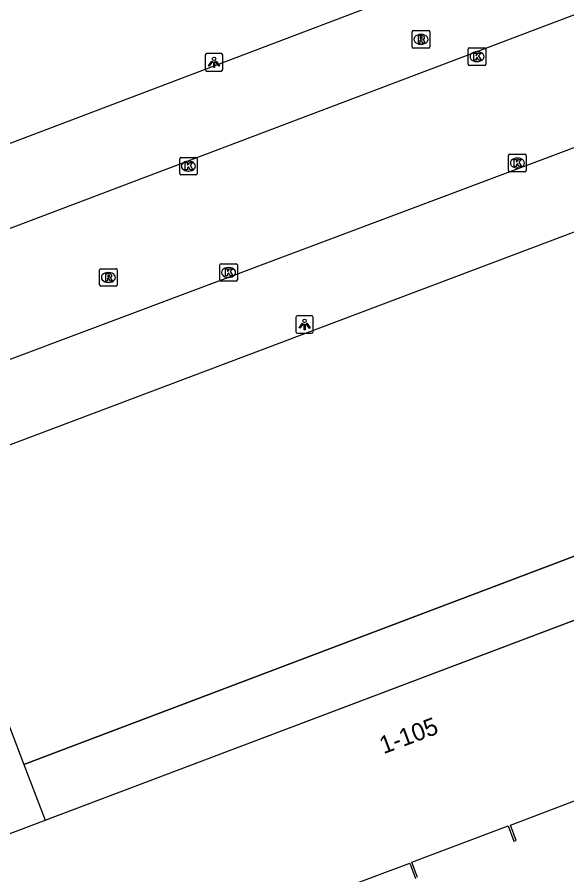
# Model space of a CAD drawing. Extents: x 159265 to 160143, y 383413 to 384319.
# Drawn here: x 159356.45 to 159387.76, y 383910.01 to 383958.86 of the extents above; entities that cross this region are included whole.
import ezdxf

# ---------------------------------------------------------------- set-up
doc = ezdxf.new("R2010")
doc.units = 0
for name, color, linetype in [('IMGEO_Kolk', 7, 'Continuous'), ('IMGEO_Lichtpunt', 7, 'Continuous'), ('IMGEO_Pand', 7, 'Continuous'), ('IMGEO_Pand_nummerreeks', 7, 'Continuous'), ('IMGEO_Pand_overbouw', 7, 'Continuous'), ('IMGEO_Parkeervlak_open', 7, 'Continuous'), ('IMGEO_Rijbaan_lokaal_open', 7, 'Continuous'), ('IMGEO_Rioolput', 7, 'Continuous')]:
    doc.layers.add(name, color=color, linetype=linetype)

msp = doc.modelspace()

# ---------------------------------------------------------------- linework, layer by layer
at = {"layer": 'IMGEO_Kolk'}
for p, q in [((159382.146, 383956.188), (159382.146, 383957.04)), ((159382.221, 383957.114), (159383.073, 383957.114)), ((159383.147, 383957.04), (159383.147, 383956.188)), ((159382.634, 383956.894), (159382.659, 383956.894)), ((159383.073, 383956.114), (159382.221, 383956.114)), ((159382.657, 383956.334), (159382.632, 383956.334)), ((159365.706, 383949.95), (159365.706, 383950.802)), ((159365.781, 383950.876), (159366.633, 383950.876)), ((159366.194, 383950.656), (159366.219, 383950.656)), ((159366.707, 383950.802), (159366.707, 383949.95)), ((159384.444, 383950.132), (159384.444, 383950.984)), ((159384.519, 383951.058), (159385.371, 383951.058)), ((159384.932, 383950.838), (159384.957, 383950.838)), ((159385.445, 383950.984), (159385.445, 383950.132)), ((159384.955, 383950.278), (159384.93, 383950.278)), ((159366.633, 383949.876), (159365.781, 383949.876)), ((159366.217, 383950.096), (159366.192, 383950.096)), ((159385.371, 383950.058), (159384.519, 383950.058)), ((159367.99, 383943.896), (159367.99, 383944.748)), ((159368.065, 383944.822), (159368.917, 383944.822)), ((159368.991, 383944.748), (159368.991, 383943.896)), ((159368.478, 383944.602), (159368.503, 383944.602)), ((159368.917, 383943.822), (159368.065, 383943.822)), ((159368.501, 383944.042), (159368.476, 383944.042))]:
    msp.add_line(p, q, dxfattribs=at)
for points in [[(159382.146, 383956.188), (159382.146, 383957.04)], [(159382.221, 383957.114), (159383.073, 383957.114)], [(159383.147, 383957.04), (159383.147, 383956.188)], [(159382.467, 383956.814), (159382.59, 383956.814), (159382.59, 383956.663), (159382.72, 383956.814), (159382.884, 383956.814), (159382.738, 383956.663), (159382.891, 383956.414), (159382.739, 383956.414), (159382.654, 383956.578), (159382.59, 383956.511), (159382.59, 383956.414), (159382.467, 383956.414), (159382.467, 383956.814)], [(159383.073, 383956.114), (159382.221, 383956.114)], [(159365.706, 383949.95), (159365.706, 383950.802)], [(159365.781, 383950.876), (159366.633, 383950.876)], [(159366.707, 383950.802), (159366.707, 383949.95)], [(159384.444, 383950.132), (159384.444, 383950.984)], [(159384.519, 383951.058), (159385.371, 383951.058)], [(159384.765, 383950.758), (159384.888, 383950.758), (159384.888, 383950.607), (159385.018, 383950.758), (159385.182, 383950.758), (159385.036, 383950.607), (159385.189, 383950.358), (159385.037, 383950.358), (159384.952, 383950.522), (159384.888, 383950.455), (159384.888, 383950.358), (159384.765, 383950.358), (159384.765, 383950.758)], [(159385.445, 383950.984), (159385.445, 383950.132)], [(159366.027, 383950.576), (159366.15, 383950.576), (159366.15, 383950.425), (159366.28, 383950.576), (159366.444, 383950.576), (159366.298, 383950.425), (159366.451, 383950.176), (159366.299, 383950.176), (159366.214, 383950.34), (159366.15, 383950.273), (159366.15, 383950.176), (159366.027, 383950.176), (159366.027, 383950.576)], [(159366.633, 383949.876), (159365.781, 383949.876)], [(159385.371, 383950.058), (159384.519, 383950.058)], [(159367.99, 383943.896), (159367.99, 383944.748)], [(159368.065, 383944.822), (159368.917, 383944.822)], [(159368.991, 383944.748), (159368.991, 383943.896)], [(159368.311, 383944.522), (159368.434, 383944.522), (159368.434, 383944.371), (159368.564, 383944.522), (159368.728, 383944.522), (159368.582, 383944.371), (159368.735, 383944.122), (159368.583, 383944.122), (159368.498, 383944.286), (159368.434, 383944.219), (159368.434, 383944.122), (159368.311, 383944.122), (159368.311, 383944.522)], [(159368.917, 383943.822), (159368.065, 383943.822)]]:
    msp.add_lwpolyline(points, dxfattribs=at)
for centre, start, end in [((159382.223, 383957.038), 91.552, 178.448), ((159382.223, 383957.038), 91.552, 178.448), ((159383.071, 383957.038), 1.552, 88.448), ((159383.071, 383957.038), 1.552, 88.448), ((159382.223, 383956.19), 181.552, 268.448), ((159382.223, 383956.19), 181.552, 268.448), ((159383.071, 383956.19), 271.552, 358.448), ((159383.071, 383956.19), 271.552, 358.448), ((159365.783, 383950.8), 91.552, 178.448), ((159365.783, 383950.8), 91.552, 178.448), ((159366.631, 383950.8), 1.552, 88.448), ((159366.631, 383950.8), 1.552, 88.448), ((159384.521, 383950.982), 91.552, 178.448), ((159384.521, 383950.982), 91.552, 178.448), ((159385.369, 383950.982), 1.552, 88.448), ((159385.369, 383950.982), 1.552, 88.448), ((159384.521, 383950.134), 181.552, 268.448), ((159384.521, 383950.134), 181.552, 268.448), ((159385.369, 383950.134), 271.552, 358.448), ((159385.369, 383950.134), 271.552, 358.448), ((159365.783, 383949.952), 181.552, 268.448), ((159365.783, 383949.952), 181.552, 268.448), ((159366.631, 383949.952), 271.552, 358.448), ((159366.631, 383949.952), 271.552, 358.448), ((159368.067, 383944.746), 91.552, 178.448), ((159368.067, 383944.746), 91.552, 178.448), ((159368.915, 383944.746), 1.552, 88.448), ((159368.915, 383944.746), 1.552, 88.448), ((159368.067, 383943.898), 181.552, 268.448), ((159368.067, 383943.898), 181.552, 268.448), ((159368.915, 383943.898), 271.552, 358.448), ((159368.915, 383943.898), 271.552, 358.448)]:
    msp.add_arc(centre, 0.0765, start, end, dxfattribs=at)
for centre, major_axis, ratio, start_param, end_param in [((159382.633, 383956.614), (-0.387, 0.002), 0.722429, 4.712389, 7.853982), ((159382.658, 383956.614), (-0.39, 0.002), 0.717154, 1.570796, 4.712389), ((159366.193, 383950.376), (-0.387, 0.002), 0.722429, 4.712389, 7.853982), ((159366.218, 383950.376), (-0.39, 0.002), 0.717154, 1.570796, 4.712389), ((159384.931, 383950.558), (-0.387, 0.002), 0.722429, 4.712389, 7.853982), ((159384.956, 383950.558), (-0.39, 0.002), 0.717154, 1.570796, 4.712389), ((159368.477, 383944.322), (-0.387, 0.002), 0.722429, 4.712389, 7.853982), ((159368.502, 383944.322), (-0.39, 0.002), 0.717154, 1.570796, 4.712389)]:
    msp.add_ellipse(centre, major_axis=major_axis, ratio=ratio, start_param=start_param, end_param=end_param, dxfattribs=at)
at = {"layer": 'IMGEO_Lichtpunt'}
for p, q in [((159367.167, 383956.694), (159367.167, 383955.887)), ((159367.167, 383956.694), (159367.167, 383955.887)), ((159368.069, 383956.789), (159367.261, 383956.789)), ((159368.069, 383956.789), (159367.261, 383956.789)), ((159368.163, 383955.887), (159368.163, 383956.694)), ((159368.163, 383955.887), (159368.163, 383956.694)), ((159367.261, 383955.793), (159368.069, 383955.793)), ((159367.261, 383955.793), (159368.069, 383955.793)), ((159373.225, 383941.861), (159372.417, 383941.861)), ((159373.225, 383941.861), (159372.417, 383941.861)), ((159372.323, 383941.766), (159372.323, 383940.959)), ((159372.323, 383941.766), (159372.323, 383940.959)), ((159373.319, 383940.959), (159373.319, 383941.766)), ((159373.319, 383940.959), (159373.319, 383941.766)), ((159372.417, 383940.865), (159373.225, 383940.865)), ((159372.417, 383940.865), (159373.225, 383940.865))]:
    msp.add_line(p, q, dxfattribs=at)
for points in [[(159367.541, 383956.358), (159367.58, 383956.33), (159367.392, 383956.068), (159367.354, 383956.095), (159367.541, 383956.358)], [(159367.643, 383956.31), (159367.69, 383956.31), (159367.69, 383955.988), (159367.643, 383955.988), (159367.643, 383956.31)], [(159367.753, 383956.33), (159367.791, 383956.357), (159367.978, 383956.095), (159367.939, 383956.067), (159367.753, 383956.33)], [(159372.697, 383941.43), (159372.736, 383941.402), (159372.548, 383941.14), (159372.51, 383941.167), (159372.697, 383941.43)], [(159372.799, 383941.382), (159372.846, 383941.382), (159372.846, 383941.06), (159372.799, 383941.06), (159372.799, 383941.382)], [(159372.909, 383941.402), (159372.947, 383941.429), (159373.134, 383941.167), (159373.095, 383941.139), (159372.909, 383941.402)]]:
    msp.add_lwpolyline(points, dxfattribs=at)
for centre in [(159367.666, 383956.492), (159372.822, 383941.564)]:
    msp.add_circle(centre, 0.0994, dxfattribs=at)
for centre, start, end in [((159367.261, 383956.694), 90, 180), ((159367.261, 383956.694), 90, 180), ((159368.069, 383956.694), 0, 90), ((159368.069, 383956.694), 0, 90), ((159367.261, 383955.887), 180, 270), ((159367.261, 383955.887), 180, 270), ((159368.069, 383955.887), 270, 0), ((159368.069, 383955.887), 270, 360), ((159372.417, 383941.766), 90, 180), ((159372.417, 383941.766), 90, 180), ((159373.225, 383941.766), 0, 90), ((159373.225, 383941.766), 0, 90), ((159372.417, 383940.959), 180, 270), ((159372.417, 383940.959), 180, 270), ((159373.225, 383940.959), 270, 0), ((159373.225, 383940.959), 270, 360)]:
    msp.add_arc(centre, 0.0946, start, end, dxfattribs=at)
at = {"layer": 'IMGEO_Pand'}
for points in [[(159396.475, 383949.757), (159350.99, 383932.61)], [(159352.212, 383928.514), (159356.057, 383918.352), (159356.837, 383916.292), (159402.587, 383933.617), (159399.495, 383941.782)], [(159403.829, 383930.417), (159352.679, 383911.103), (159356.474, 383900.927)], [(159379.258, 383909.858), (159378.937, 383910.729), (159384.426, 383912.806), (159384.752, 383911.925), (159384.879, 383911.973), (159384.548, 383912.851), (159390.042, 383914.931)], [(159373.326, 383908.62), (159378.815, 383910.684), (159379.136, 383909.813)]]:
    msp.add_lwpolyline(points, dxfattribs=at)
at = {"layer": 'IMGEO_Pand_overbouw'}
msp.add_lwpolyline([(159402.587, 383933.617), (159356.837, 383916.292), (159358.035, 383913.126), (159403.828, 383930.417)], close=True, dxfattribs=at)
at = {"layer": 'IMGEO_Parkeervlak_open'}
msp.add_lwpolyline([(159335.499, 383939.052), (159333.905, 383943.27), (159354.442, 383951.073), (159380.083, 383960.815)], dxfattribs=at)
at = {"layer": 'IMGEO_Rijbaan_lokaal_open'}
for points in [[(159400.645, 383963.731), (159335.499, 383939.052)], [(159349.158, 383936.807), (159402.89, 383956.96)]]:
    msp.add_lwpolyline(points, dxfattribs=at)
at = {"layer": 'IMGEO_Rioolput'}
for p, q in [((159378.954, 383957.172), (159378.954, 383958.024)), ((159379.029, 383958.098), (159379.881, 383958.098)), ((159379.955, 383958.024), (159379.955, 383957.172)), ((159379.442, 383957.878), (159379.467, 383957.878)), ((159379.881, 383957.098), (159379.029, 383957.098)), ((159379.465, 383957.318), (159379.44, 383957.318)), ((159361.145, 383943.612), (159361.145, 383944.464)), ((159361.22, 383944.538), (159362.072, 383944.538)), ((159361.633, 383944.318), (159361.658, 383944.318)), ((159362.146, 383944.464), (159362.146, 383943.612)), ((159361.656, 383943.758), (159361.631, 383943.758)), ((159362.072, 383943.538), (159361.22, 383943.538))]:
    msp.add_line(p, q, dxfattribs=at)
for points in [[(159378.954, 383957.172), (159378.954, 383958.024)], [(159379.029, 383958.098), (159379.881, 383958.098)], [(159379.955, 383958.024), (159379.955, 383957.172)], [(159379.543, 383957.796), (159379.291, 383957.798), (159379.291, 383957.398)], [(159379.291, 383957.398), (159379.415, 383957.398), (159379.415, 383957.56), (159379.426, 383957.56)], [(159379.469, 383957.717), (159379.415, 383957.717), (159379.415, 383957.636)], [(159379.415, 383957.636), (159379.467, 383957.636)], [(159379.473, 383957.531), (159379.544, 383957.398), (159379.684, 383957.398), (159379.619, 383957.524)], [(159379.881, 383957.098), (159379.029, 383957.098)], [(159361.145, 383943.612), (159361.145, 383944.464)], [(159361.22, 383944.538), (159362.072, 383944.538)], [(159361.734, 383944.236), (159361.482, 383944.238), (159361.482, 383943.838)], [(159362.146, 383944.464), (159362.146, 383943.612)], [(159361.482, 383943.838), (159361.606, 383943.838), (159361.606, 383944), (159361.617, 383944)], [(159361.66, 383944.157), (159361.606, 383944.157), (159361.606, 383944.076)], [(159361.606, 383944.076), (159361.658, 383944.076)], [(159361.664, 383943.971), (159361.735, 383943.838), (159361.875, 383943.838), (159361.81, 383943.964)], [(159362.072, 383943.538), (159361.22, 383943.538)]]:
    msp.add_lwpolyline(points, dxfattribs=at)
for centre, radius, start, end in [((159379.031, 383958.022), 0.0765, 91.552, 178.448), ((159379.031, 383958.022), 0.0765, 91.552, 178.448), ((159379.879, 383958.022), 0.0765, 1.552, 88.448), ((159379.879, 383958.022), 0.0765, 1.552, 88.448), ((159379.425, 383957.507), 0.0533, 26.0293, 88.6989), ((159379.451, 383957.825), 0.19, 274.7715, 282.9687), ((159379.475, 383957.621), 0.0964, 77.0061, 93.1865), ((159379.489, 383957.678), 0.0378, 276.6634, 79.6772), ((159379.542, 383957.686), 0.109, 350.3612, 89.416), ((159379.54, 383957.686), 0.112, 277.5842, 350.9817), ((159379.524, 383957.471), 0.108, 29.5134, 73.7905), ((159379.031, 383957.174), 0.0765, 181.552, 268.448), ((159379.031, 383957.174), 0.0765, 181.552, 268.448), ((159379.879, 383957.174), 0.0765, 271.552, 358.448), ((159379.879, 383957.174), 0.0765, 271.552, 358.448), ((159361.222, 383944.462), 0.0765, 91.552, 178.448), ((159361.222, 383944.462), 0.0765, 91.552, 178.448), ((159361.733, 383944.126), 0.109, 350.3612, 89.416), ((159362.07, 383944.462), 0.0765, 1.552, 88.448), ((159362.07, 383944.462), 0.0765, 1.552, 88.448), ((159361.616, 383943.947), 0.0533, 26.0293, 88.6989), ((159361.642, 383944.265), 0.19, 274.7715, 282.9687), ((159361.666, 383944.061), 0.0964, 77.0061, 93.1865), ((159361.68, 383944.118), 0.0378, 276.6634, 79.6772), ((159361.731, 383944.126), 0.112, 277.5842, 350.9817), ((159361.715, 383943.911), 0.108, 29.5134, 73.7905), ((159361.222, 383943.614), 0.0765, 181.552, 268.448), ((159361.222, 383943.614), 0.0765, 181.552, 268.448), ((159362.07, 383943.614), 0.0765, 271.552, 358.448), ((159362.07, 383943.614), 0.0765, 271.552, 358.448)]:
    msp.add_arc(centre, radius, start, end, dxfattribs=at)
for centre, major_axis, ratio, start_param, end_param in [((159379.441, 383957.598), (-0.387, 0.002), 0.722429, 4.712389, 7.853982), ((159379.466, 383957.598), (-0.39, 0.002), 0.717154, 1.570796, 4.712389), ((159361.632, 383944.038), (-0.387, 0.002), 0.722429, 4.712389, 7.853982), ((159361.657, 383944.038), (-0.39, 0.002), 0.717154, 1.570796, 4.712389)]:
    msp.add_ellipse(centre, major_axis=major_axis, ratio=ratio, start_param=start_param, end_param=end_param, dxfattribs=at)

# ---------------------------------------------------------------- texts
at = {"layer": 'IMGEO_Pand_nummerreeks'}
msp.add_text('1-105', height=1, rotation=20.6431, dxfattribs=at).set_placement((159377.321, 383916.882))

doc.saveas('drawing.dxf')
